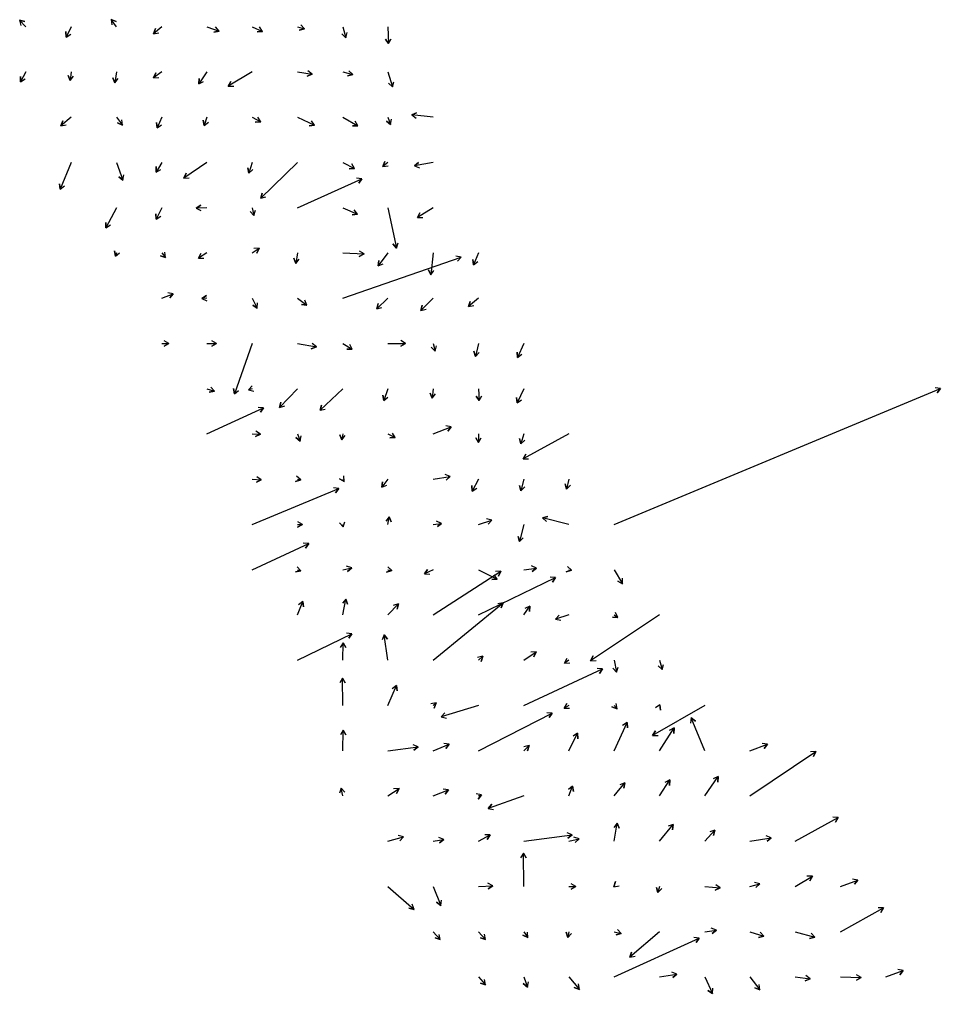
# Model space of a CAD drawing. Extents: x 954385 to 988206, y 1868364 to 1924553.
# Drawn here: x 964700 to 965718, y 1898901 to 1899977 of the extents above; entities that cross this region are included whole.
import ezdxf

# ---------------------------------------------------------------- set-up
doc = ezdxf.new("R2010")
doc.units = 0
doc.layers.add('26', color=7, linetype='Continuous')

msp = doc.modelspace()

# ---------------------------------------------------------------- linework, layer by layer
at = {"layer": '26'}
for points in [[(964707.1, 1899968.9), (964699.9, 1899976.2), (964705.7, 1899974.7), (964699.9, 1899976.2), (964701.4, 1899970.4)], [(964807.1, 1899968.9), (964801.3, 1899976.9), (964806.8, 1899974.5), (964801.3, 1899976.9), (964801.9, 1899970.9)], [(965007.1, 1899968.9), (965014.8, 1899966.5), (965008.9, 1899965.2), (965014.8, 1899966.5), (965010.7, 1899970.9)], [(964757.1, 1899968.9), (964751.5, 1899957.5), (964751.1, 1899963.5), (964751.5, 1899957.5), (964756.5, 1899960.8)], [(964857.1, 1899968.9), (964848.1, 1899961.2), (964850.1, 1899966.8), (964848.1, 1899961.2), (964854, 1899962.3)], [(964907.1, 1899968.9), (964920.4, 1899964), (964914.5, 1899963), (964920.4, 1899964), (964916.6, 1899968.6)], [(964957.1, 1899968.9), (964968.4, 1899963.7), (964962.5, 1899963.2), (964968.4, 1899963.7), (964965, 1899968.6)], [(965057.1, 1899968.9), (965060.5, 1899956.7), (965056.3, 1899960.9), (965060.5, 1899956.7), (965062, 1899962.5)], [(965107.1, 1899968.9), (965107.6, 1899950.2), (965104.5, 1899955.3), (965107.6, 1899950.2), (965110.5, 1899955.4)], [(964707.1, 1899918.9), (964701.2, 1899908), (964701.1, 1899914), (964701.2, 1899908), (964706.3, 1899911.2)], [(964757.1, 1899918.9), (964755.9, 1899909.4), (964753.6, 1899914.9), (964755.9, 1899909.4), (964759.5, 1899914.2)], [(964807.1, 1899918.9), (964805.2, 1899906.8), (964803.1, 1899912.4), (964805.2, 1899906.8), (964809, 1899911.5)], [(964857.1, 1899918.9), (964848.1, 1899912.3), (964850.5, 1899917.8), (964848.1, 1899912.3), (964854, 1899912.9)], [(964907.1, 1899918.9), (964898, 1899905.6), (964898.5, 1899911.5), (964898, 1899905.6), (964903.4, 1899908.2)], [(964957.1, 1899918.9), (964930.6, 1899903.1), (964933.5, 1899908.3), (964930.6, 1899903.1), (964936.6, 1899903.1)], [(965007.1, 1899918.9), (965023.3, 1899916.6), (965017.7, 1899914.4), (965023.3, 1899916.6), (965018.6, 1899920.3)], [(965057.1, 1899918.9), (965068.3, 1899916.2), (965062.5, 1899914.5), (965068.3, 1899916.2), (965064, 1899920.3)], [(965107.1, 1899918.9), (965112.2, 1899902.3), (965107.8, 1899906.4), (965112.2, 1899902.3), (965113.5, 1899908.1)], [(965157.1, 1899868.9), (965133.3, 1899871.4), (965138.7, 1899873.8), (965133.3, 1899871.4), (965138.1, 1899867.9)], [(964757.1, 1899868.9), (964745.6, 1899859.4), (964747.7, 1899865), (964745.6, 1899859.4), (964751.5, 1899860.4)], [(964807.1, 1899868.9), (964813.6, 1899860.1), (964808.1, 1899862.5), (964813.6, 1899860.1), (964813, 1899866)], [(964857.1, 1899868.9), (964852, 1899857), (964851.3, 1899862.9), (964852, 1899857), (964856.8, 1899860.6)], [(964907.1, 1899868.9), (964904.1, 1899859.6), (964902.9, 1899865.5), (964904.1, 1899859.6), (964908.6, 1899863.6)], [(964957.1, 1899868.9), (964966.5, 1899863.7), (964960.5, 1899863.6), (964966.5, 1899863.7), (964963.4, 1899868.8)], [(965007.1, 1899868.9), (965026.1, 1899860), (965020.2, 1899859.5), (965026.1, 1899860), (965022.7, 1899864.9)], [(965057.1, 1899868.9), (965073.9, 1899859.4), (965067.9, 1899859.4), (965073.9, 1899859.4), (965070.9, 1899864.6)], [(965107.1, 1899868.9), (965109.8, 1899860.7), (965105.4, 1899864.7), (965109.8, 1899860.7), (965111.1, 1899866.6)], [(964757.1, 1899818.9), (964744.8, 1899789.2), (964744.1, 1899795.2), (964744.8, 1899789.2), (964749.6, 1899792.9)], [(964807.1, 1899818.9), (964814.2, 1899799.2), (964809.6, 1899803.1), (964814.2, 1899799.2), (964815.3, 1899805.1)], [(964857.1, 1899818.9), (964850.8, 1899808.3), (964850.9, 1899814.3), (964850.8, 1899808.3), (964856, 1899811.2)], [(964907.1, 1899818.9), (964881.4, 1899801.5), (964884.1, 1899806.9), (964881.4, 1899801.5), (964887.4, 1899801.9)], [(964957.1, 1899818.9), (964953.5, 1899807), (964952.1, 1899812.8), (964953.5, 1899807), (964957.9, 1899811.1)], [(965007.1, 1899818.9), (964966.5, 1899779.3), (964968.1, 1899785.1), (964966.5, 1899779.3), (964972.3, 1899780.8)], [(965057.1, 1899818.9), (965070.2, 1899812.1), (965064.2, 1899811.9), (965070.2, 1899812.1), (965067, 1899817.2)], [(965107.1, 1899818.9), (965101.3, 1899814.6), (965103.7, 1899820.1), (965101.3, 1899814.6), (965107.3, 1899815.3)], [(965157.1, 1899818.9), (965136.3, 1899815.2), (965140.9, 1899819), (965136.3, 1899815.2), (965142, 1899813.1)], [(965007.1, 1899768.9), (965078.4, 1899800.8), (965074.9, 1899795.9), (965078.4, 1899800.8), (965072.4, 1899801.4)], [(964807.1, 1899768.9), (964795.4, 1899746.7), (964795.2, 1899752.7), (964795.4, 1899746.7), (964800.5, 1899749.9)], [(964857.1, 1899768.9), (964851, 1899756.3), (964850.6, 1899762.3), (964851, 1899756.3), (964856, 1899759.6)], [(964907.1, 1899768.9), (964895.1, 1899768.5), (964900.2, 1899771.7), (964895.1, 1899768.5), (964900.4, 1899765.7)], [(964957.1, 1899768.9), (964958.9, 1899760.3), (964954.9, 1899764.8), (964958.9, 1899760.3), (964960.8, 1899766)], [(965057.1, 1899768.9), (965073.5, 1899761.9), (965067.6, 1899761.2), (965073.5, 1899761.9), (965069.9, 1899766.7)], [(965107.1, 1899768.9), (965116.5, 1899724.3), (965112.5, 1899728.8), (965116.5, 1899724.3), (965118.4, 1899730)], [(965157.1, 1899768.9), (965139.6, 1899757.9), (965142.4, 1899763.2), (965139.6, 1899757.9), (965145.6, 1899758.1)], [(964957.1, 1899718.9), (964964.8, 1899724.1), (964962.1, 1899718.7), (964964.8, 1899724.1), (964958.8, 1899723.7)], [(964807.1, 1899718.9), (964805.9, 1899715.3), (964804.8, 1899721.2), (964805.9, 1899715.3), (964810.4, 1899719.2)], [(964857.1, 1899718.9), (964861.4, 1899713.8), (964855.8, 1899715.8), (964861.4, 1899713.8), (964860.4, 1899719.7)], [(964907.1, 1899718.9), (964897.6, 1899713), (964900.4, 1899718.3), (964897.6, 1899713), (964903.6, 1899713.2)], [(965007.1, 1899718.9), (965005.4, 1899707.4), (965003.2, 1899713), (965005.4, 1899707.4), (965009.1, 1899712.1)], [(965057.1, 1899718.9), (965080.7, 1899717.8), (965075.4, 1899715), (965080.7, 1899717.8), (965075.7, 1899721)], [(965057.1, 1899668.9), (965188, 1899714.3), (965184.1, 1899709.8), (965188, 1899714.3), (965182.1, 1899715.4)], [(965107.1, 1899718.9), (965096.1, 1899704.7), (965096.9, 1899710.7), (965096.1, 1899704.7), (965101.7, 1899707)], [(965157.1, 1899718.9), (965154.4, 1899694.6), (965152, 1899700.1), (965154.4, 1899694.6), (965157.9, 1899699.4)], [(965207.1, 1899718.9), (965201.5, 1899705.8), (965200.8, 1899711.7), (965201.5, 1899705.8), (965206.3, 1899709.4)], [(964857.1, 1899668.9), (964869.8, 1899673.8), (964866, 1899669.2), (964869.8, 1899673.8), (964863.9, 1899674.8)], [(964907.1, 1899668.9), (964901.4, 1899668.5), (964906.4, 1899671.9), (964901.4, 1899668.5), (964906.8, 1899665.9)], [(964957.1, 1899668.9), (964962.7, 1899657.9), (964957.6, 1899661.2), (964962.7, 1899657.9), (964963, 1899663.9)], [(965007.1, 1899668.9), (965017.6, 1899661.3), (965011.7, 1899661.9), (965017.6, 1899661.3), (965015.2, 1899666.8)], [(965107.1, 1899668.9), (965094.7, 1899657.1), (965096.4, 1899662.9), (965094.7, 1899657.1), (965100.5, 1899658.5)], [(965157.1, 1899668.9), (965143.4, 1899655.4), (965145, 1899661.2), (965143.4, 1899655.4), (965149.2, 1899656.9)], [(965207.1, 1899668.9), (965196, 1899659.8), (965198.1, 1899665.4), (965196, 1899659.8), (965201.9, 1899660.8)], [(964857.1, 1899618.9), (964865, 1899618.8), (964859.7, 1899615.9), (964865, 1899618.8), (964859.8, 1899621.9)], [(964907.1, 1899618.9), (964917.6, 1899618.9), (964912.4, 1899615.9), (964917.6, 1899618.9), (964912.5, 1899621.9)], [(964957.1, 1899618.9), (964937.4, 1899563.1), (964936.3, 1899569), (964937.4, 1899563.1), (964941.9, 1899567)], [(965007.1, 1899618.9), (965028, 1899615.1), (965022.3, 1899613.1), (965028, 1899615.1), (965023.4, 1899619)], [(965057.1, 1899618.9), (965067.6, 1899612.5), (965061.6, 1899612.6), (965067.6, 1899612.5), (965064.8, 1899617.7)], [(965107.1, 1899618.9), (965126.6, 1899619), (965121.4, 1899616), (965126.6, 1899619), (965121.4, 1899622)], [(965157.1, 1899618.9), (965159.1, 1899610.4), (965155, 1899614.7), (965159.1, 1899610.4), (965160.9, 1899616.1)], [(965207.1, 1899618.9), (965203.7, 1899604.6), (965202, 1899610.4), (965203.7, 1899604.6), (965207.8, 1899609)], [(965257.1, 1899618.9), (965250.4, 1899603.4), (965249.7, 1899609.4), (965250.4, 1899603.4), (965255.2, 1899607)], [(964957.1, 1899568.9), (964953.1, 1899567.7), (964957.2, 1899572.1), (964953.1, 1899567.7), (964958.9, 1899566.3)], [(964907.1, 1899568.9), (964915.4, 1899566.2), (964909.5, 1899565), (964915.4, 1899566.2), (964911.4, 1899570.7)], [(965007.1, 1899568.9), (964987.3, 1899548.2), (964988.8, 1899554.1), (964987.3, 1899548.2), (964993.1, 1899549.9)], [(965057.1, 1899568.9), (965032, 1899545), (965033.7, 1899550.7), (965032, 1899545), (965037.8, 1899546.4)], [(965107.1, 1899568.9), (965102.4, 1899555.9), (965101.3, 1899561.8), (965102.4, 1899555.9), (965107, 1899559.7)], [(965157.1, 1899568.9), (965156.1, 1899558.3), (965153.6, 1899563.8), (965156.1, 1899558.3), (965159.6, 1899563.2)], [(965207.1, 1899568.9), (965208, 1899555.7), (965204.7, 1899560.7), (965208, 1899555.7), (965210.7, 1899561.1)], [(965257.1, 1899568.9), (965249.7, 1899553.3), (965249.2, 1899559.3), (965249.7, 1899553.3), (965254.6, 1899556.7)], [(965357.1, 1899418.9), (965717.7, 1899569.1), (965714.1, 1899564.3), (965717.7, 1899569.1), (965711.8, 1899569.8)], [(964907.1, 1899518.9), (964969.5, 1899547.7), (964966.1, 1899542.8), (964969.5, 1899547.7), (964963.5, 1899548.3)], [(964957.1, 1899518.9), (964966.2, 1899518.8), (964960.9, 1899515.9), (964966.2, 1899518.8), (964961, 1899521.9)], [(965007.1, 1899518.9), (965010, 1899511.1), (965005.4, 1899514.9), (965010, 1899511.1), (965011, 1899517)], [(965057.1, 1899518.9), (965056, 1899512.5), (965053.9, 1899518.1), (965056, 1899512.5), (965059.8, 1899517.1)], [(965107.1, 1899518.9), (965115.2, 1899514.8), (965109.2, 1899514.5), (965115.2, 1899514.8), (965112, 1899519.8)], [(965157.1, 1899518.9), (965176.9, 1899526.8), (965173.2, 1899522.1), (965176.9, 1899526.8), (965170.9, 1899527.7)], [(965207.1, 1899518.9), (965207.1, 1899509.4), (965204.1, 1899514.6), (965207.1, 1899509.4), (965210.1, 1899514.6)], [(965257.1, 1899518.9), (965254, 1899508), (965252.5, 1899513.9), (965254, 1899508), (965258.3, 1899512.2)], [(965307.1, 1899518.9), (965256.4, 1899491.5), (965259.5, 1899496.6), (965256.4, 1899491.5), (965262.4, 1899491.3)], [(964957.1, 1899468.9), (964967.1, 1899468.2), (964961.8, 1899465.6), (964967.1, 1899468.2), (964962.2, 1899471.6)], [(965007.1, 1899468.9), (965010.7, 1899468.3), (965005, 1899466.3), (965010.7, 1899468.3), (965006.1, 1899472.2)], [(965057.1, 1899468.9), (965058.6, 1899466.5), (965053.4, 1899469.3), (965058.6, 1899466.5), (965058.4, 1899472.5)], [(965107.1, 1899468.9), (965100.2, 1899460.1), (965101.1, 1899466), (965100.2, 1899460.1), (965105.8, 1899462.3)], [(965157.1, 1899468.9), (965176, 1899471.8), (965171.3, 1899468), (965176, 1899471.8), (965170.4, 1899474)], [(965207.1, 1899468.9), (965200.1, 1899455.8), (965199.9, 1899461.8), (965200.1, 1899455.8), (965205.2, 1899458.9)], [(965257.1, 1899468.9), (965254.1, 1899456.2), (965252.4, 1899462), (965254.1, 1899456.2), (965258.2, 1899460.6)], [(965307.1, 1899468.9), (965304.5, 1899458), (965302.8, 1899463.8), (965304.5, 1899458), (965308.7, 1899462.4)], [(964957.1, 1899418.9), (965052.8, 1899458.7), (965049.1, 1899453.9), (965052.8, 1899458.7), (965046.8, 1899459.5)], [(965007.1, 1899418.9), (965012.6, 1899418.8), (965007.3, 1899415.9), (965012.6, 1899418.8), (965007.4, 1899421.9)], [(965057.1, 1899418.9), (965057.7, 1899416.2), (965053.7, 1899420.7), (965057.7, 1899416.2), (965059.6, 1899421.9)], [(965107.1, 1899418.9), (965108.6, 1899427.4), (965110.6, 1899421.7), (965108.6, 1899427.4), (965104.7, 1899422.7)], [(965157.1, 1899418.9), (965166.4, 1899420.1), (965161.7, 1899416.5), (965166.4, 1899420.1), (965160.9, 1899422.4)], [(965207.1, 1899418.9), (965221.9, 1899423.7), (965217.9, 1899419.3), (965221.9, 1899423.7), (965216.1, 1899425)], [(965307.1, 1899418.9), (965278, 1899426.2), (965283.8, 1899427.8), (965278, 1899426.2), (965282.3, 1899422)], [(965257.1, 1899418.9), (965252.4, 1899399.9), (965250.8, 1899405.7), (965252.4, 1899399.9), (965256.6, 1899404.2)], [(964957.1, 1899368.9), (965019.5, 1899397.7), (965016.1, 1899392.8), (965019.5, 1899397.7), (965013.5, 1899398.3)], [(965007.1, 1899368.9), (965010.9, 1899367.7), (965005, 1899366.5), (965010.9, 1899367.7), (965006.9, 1899372.2)], [(965057.1, 1899368.9), (965067, 1899370.9), (965062.5, 1899367), (965067, 1899370.9), (965061.3, 1899372.8)], [(965107.1, 1899368.9), (965111.3, 1899368), (965105.6, 1899366.2), (965111.3, 1899368), (965106.9, 1899372.1)], [(965157.1, 1899368.9), (965147.4, 1899364.2), (965150.7, 1899369.2), (965147.4, 1899364.2), (965153.3, 1899363.8)], [(965157.1, 1899318.9), (965232, 1899367.3), (965229.3, 1899361.9), (965232, 1899367.3), (965226, 1899367)], [(965207.1, 1899368.9), (965227.9, 1899358.4), (965221.9, 1899358.1), (965227.9, 1899358.4), (965224.6, 1899363.4)], [(965257.1, 1899368.9), (965271.1, 1899370.6), (965266.3, 1899367), (965271.1, 1899370.6), (965265.6, 1899373)], [(965307.1, 1899368.9), (965309.9, 1899368.4), (965304.2, 1899366.4), (965309.9, 1899368.4), (965305.4, 1899372.3)], [(965357.1, 1899368.9), (965366.2, 1899353.4), (965361, 1899356.4), (965366.2, 1899353.4), (965366.2, 1899359.4)], [(965207.1, 1899318.9), (965292.3, 1899360.2), (965288.9, 1899355.2), (965292.3, 1899360.2), (965286.3, 1899360.6)], [(965057.1, 1899318.9), (965060.6, 1899336.4), (965062.5, 1899330.7), (965060.6, 1899336.4), (965056.7, 1899331.9)], [(965007.1, 1899318.9), (965013, 1899333.7), (965013.9, 1899327.8), (965013, 1899333.7), (965008.3, 1899330)], [(965107.1, 1899318.9), (965118.8, 1899331.3), (965117.4, 1899325.4), (965118.8, 1899331.3), (965113, 1899329.5)], [(965157.1, 1899268.9), (965234.4, 1899332.2), (965232.3, 1899326.6), (965234.4, 1899332.2), (965228.5, 1899331.3)], [(965257.1, 1899318.9), (965263.9, 1899328.7), (965263.4, 1899322.7), (965263.9, 1899328.7), (965258.4, 1899326.1)], [(965307.1, 1899318.9), (965292.3, 1899314.3), (965296.4, 1899318.7), (965292.3, 1899314.3), (965298.1, 1899313)], [(965407.1, 1899318.9), (965331, 1899268.3), (965333.7, 1899273.7), (965331, 1899268.3), (965337, 1899268.7)], [(965357.1, 1899318.9), (965361.3, 1899316.2), (965355.3, 1899316.6), (965361.3, 1899316.2), (965358.6, 1899321.6)], [(965007.1, 1899268.9), (965067.2, 1899298.2), (965063.9, 1899293.2), (965067.2, 1899298.2), (965061.3, 1899298.6)], [(965107.1, 1899268.9), (965102.8, 1899297), (965106.5, 1899292.3), (965102.8, 1899297), (965100.6, 1899291.4)], [(965057.1, 1899268.9), (965057.5, 1899288.1), (965060.4, 1899282.8), (965057.5, 1899288.1), (965054.4, 1899283)], [(965207.1, 1899268.9), (965211.8, 1899273.2), (965210, 1899267.5), (965211.8, 1899273.2), (965205.9, 1899271.9)], [(965257.1, 1899268.9), (965271, 1899278), (965268.3, 1899272.6), (965271, 1899278), (965265.1, 1899277.6)], [(965307.1, 1899268.9), (965302.1, 1899265.5), (965304.7, 1899270.9), (965302.1, 1899265.5), (965308.1, 1899265.9)], [(965257.1, 1899218.9), (965344.2, 1899259.2), (965340.8, 1899254.3), (965344.2, 1899259.2), (965338.3, 1899259.8)], [(965357.1, 1899268.9), (965359.5, 1899255.6), (965355.6, 1899260.2), (965359.5, 1899255.6), (965361.5, 1899261.3)], [(965407.1, 1899268.9), (965410.1, 1899258.5), (965405.8, 1899262.7), (965410.1, 1899258.5), (965411.6, 1899264.3)], [(965057.1, 1899218.9), (965056.8, 1899249), (965059.9, 1899243.9), (965056.8, 1899249), (965053.9, 1899243.8)], [(965107.1, 1899218.9), (965116.4, 1899240.9), (965117.1, 1899235), (965116.4, 1899240.9), (965111.6, 1899237.3)], [(965157.1, 1899218.9), (965160.3, 1899221.7), (965158.3, 1899216), (965160.3, 1899221.7), (965154.4, 1899220.5)], [(965207.1, 1899218.9), (965166, 1899206.3), (965170.1, 1899210.7), (965166, 1899206.3), (965171.9, 1899204.9)], [(965307.1, 1899218.9), (965301.8, 1899215.8), (965304.7, 1899221), (965301.8, 1899215.8), (965307.8, 1899215.8)], [(965357.1, 1899218.9), (965360.2, 1899215.2), (965354.6, 1899217.3), (965360.2, 1899215.2), (965359.2, 1899221.2)], [(965457.1, 1899218.9), (965399.6, 1899185.7), (965402.6, 1899190.9), (965399.6, 1899185.7), (965405.6, 1899185.7)], [(965407.1, 1899218.9), (965407.5, 1899219.7), (965408.2, 1899213.8), (965407.5, 1899219.7), (965402.7, 1899216.1)], [(965207.1, 1899168.9), (965288.6, 1899210.5), (965285.3, 1899205.4), (965288.6, 1899210.5), (965282.6, 1899210.8)], [(965457.1, 1899168.9), (965442.3, 1899205.3), (965447.1, 1899201.6), (965442.3, 1899205.3), (965441.5, 1899199.4)], [(965357.1, 1899168.9), (965371.3, 1899200.1), (965371.9, 1899194.1), (965371.3, 1899200.1), (965366.4, 1899196.6)], [(965057.1, 1899168.9), (965057.7, 1899191.7), (965060.6, 1899186.5), (965057.7, 1899191.7), (965054.6, 1899186.6)], [(965307.1, 1899168.9), (965316.7, 1899188.1), (965317.1, 1899182.1), (965316.7, 1899188.1), (965311.7, 1899184.8)], [(965407.1, 1899168.9), (965423.3, 1899194), (965423, 1899188), (965423.3, 1899194), (965417.9, 1899191.3)], [(965107.1, 1899168.9), (965140.3, 1899173), (965135.6, 1899169.4), (965140.3, 1899173), (965134.8, 1899175.3)], [(965157.1, 1899168.9), (965174.9, 1899176.1), (965171.2, 1899171.4), (965174.9, 1899176.1), (965168.9, 1899176.9)], [(965257.1, 1899168.9), (965263.3, 1899174.5), (965261.4, 1899168.8), (965263.3, 1899174.5), (965257.4, 1899173.2)], [(965507.1, 1899168.9), (965526.5, 1899176), (965522.7, 1899171.4), (965526.5, 1899176), (965520.6, 1899177)], [(965507.1, 1899118.9), (965580, 1899168), (965577.4, 1899162.6), (965580, 1899168), (965574.1, 1899167.6)], [(965307.1, 1899118.9), (965311.2, 1899129.8), (965312.2, 1899123.9), (965311.2, 1899129.8), (965306.6, 1899126)], [(965357.1, 1899118.9), (965368.8, 1899133.4), (965367.9, 1899127.4), (965368.8, 1899133.4), (965363.2, 1899131.2)], [(965407.1, 1899118.9), (965418.6, 1899136.6), (965418.3, 1899130.6), (965418.6, 1899136.6), (965413.2, 1899133.9)], [(965457.1, 1899118.9), (965472.1, 1899140.3), (965471.5, 1899134.3), (965472.1, 1899140.3), (965466.6, 1899137.7)], [(965057.1, 1899118.9), (965055.3, 1899127.5), (965059.3, 1899123), (965055.3, 1899127.5), (965053.5, 1899121.8)], [(965107.1, 1899118.9), (965119.3, 1899127.1), (965116.7, 1899121.7), (965119.3, 1899127.1), (965113.3, 1899126.7)], [(965157.1, 1899118.9), (965173.9, 1899125.6), (965170.2, 1899120.9), (965173.9, 1899125.6), (965168, 1899126.5)], [(965207.1, 1899118.9), (965210.4, 1899120.3), (965206.7, 1899115.5), (965210.4, 1899120.3), (965204.5, 1899121.1)], [(965257.1, 1899118.9), (965217.8, 1899105.2), (965221.7, 1899109.7), (965217.8, 1899105.2), (965223.7, 1899104.1)], [(965357.1, 1899068.9), (965360.4, 1899088.8), (965362.5, 1899083.2), (965360.4, 1899088.8), (965356.6, 1899084.2)], [(965407.1, 1899068.9), (965422.4, 1899087.5), (965421.4, 1899081.6), (965422.4, 1899087.5), (965416.8, 1899085.4)], [(965557.1, 1899068.9), (965604.7, 1899095.2), (965601.6, 1899090.1), (965604.7, 1899095.2), (965598.7, 1899095.3)], [(965207.1, 1899068.9), (965220, 1899076), (965216.9, 1899070.8), (965220, 1899076), (965214, 1899076.1)], [(965257.1, 1899068.9), (965310.6, 1899076), (965305.8, 1899072.3), (965310.6, 1899076), (965305, 1899078.3)], [(965457.1, 1899068.9), (965468.3, 1899081.1), (965467, 1899075.3), (965468.3, 1899081.1), (965462.6, 1899079.3)], [(965107.1, 1899068.9), (965124.3, 1899073.7), (965120.1, 1899069.4), (965124.3, 1899073.7), (965118.5, 1899075.2)], [(965157.1, 1899068.9), (965168.8, 1899070.7), (965164.1, 1899067), (965168.8, 1899070.7), (965163.2, 1899072.9)], [(965307.1, 1899068.9), (965318.4, 1899071.5), (965314, 1899067.4), (965318.4, 1899071.5), (965312.6, 1899073.3)], [(965507.1, 1899068.9), (965530.7, 1899072.7), (965526, 1899068.9), (965530.7, 1899072.7), (965525.1, 1899074.8)], [(965257.1, 1899018.9), (965256.7, 1899055.7), (965259.7, 1899050.6), (965256.7, 1899055.7), (965253.7, 1899050.5)], [(965207.1, 1899018.9), (965223, 1899019.7), (965217.9, 1899016.4), (965223, 1899019.7), (965217.6, 1899022.4)], [(965357.1, 1899018.9), (965356.6, 1899018.5), (965358.7, 1899024.2), (965356.6, 1899018.5), (965362.5, 1899019.6)], [(965507.1, 1899018.9), (965518, 1899021.9), (965513.8, 1899017.6), (965518, 1899021.9), (965512.2, 1899023.4)], [(965557.1, 1899018.9), (965576.1, 1899030.4), (965573.2, 1899025.2), (965576.1, 1899030.4), (965570.1, 1899030.3)], [(965607.1, 1899018.9), (965626.5, 1899026), (965622.7, 1899021.4), (965626.5, 1899026), (965620.6, 1899027)], [(965107.1, 1899018.9), (965135.9, 1898993.6), (965130, 1898994.8), (965135.9, 1898993.6), (965134, 1898999.3)], [(965157.1, 1899018.9), (965165.5, 1898997.7), (965160.8, 1899001.4), (965165.5, 1898997.7), (965166.4, 1899003.6)], [(965307.1, 1899018.9), (965314.7, 1899018.8), (965309.4, 1899015.9), (965314.7, 1899018.8), (965309.6, 1899021.9)], [(965407.1, 1899018.9), (965405.5, 1899012.2), (965403.8, 1899017.9), (965405.5, 1899012.2), (965409.6, 1899016.5)], [(965457.1, 1899018.9), (965474.3, 1899017.3), (965468.8, 1899014.8), (965474.3, 1899017.3), (965469.4, 1899020.8)], [(965607.1, 1898968.9), (965654.7, 1898995.2), (965651.6, 1898990.1), (965654.7, 1898995.2), (965648.7, 1898995.3)], [(965157.1, 1898968.9), (965164.9, 1898960.1), (965159.2, 1898962), (965164.9, 1898960.1), (965163.7, 1898965.9)], [(965207.1, 1898968.9), (965215, 1898960.1), (965209.3, 1898962), (965215, 1898960.1), (965213.8, 1898966)], [(965257.1, 1898968.9), (965261.7, 1898962.3), (965256.3, 1898964.9), (965261.7, 1898962.3), (965261.2, 1898968.3)], [(965307.1, 1898968.9), (965305.7, 1898962.6), (965303.9, 1898968.3), (965305.7, 1898962.6), (965309.8, 1898967)], [(965357.1, 1898968.9), (965364.9, 1898967), (965359.1, 1898965.3), (965364.9, 1898967), (965360.6, 1898971.2)], [(965407.1, 1898968.9), (965374.2, 1898940.6), (965376.2, 1898946.3), (965374.2, 1898940.6), (965380.1, 1898941.7)], [(965457.1, 1898968.9), (965470, 1898970.6), (965465.2, 1898967), (965470, 1898970.6), (965464.4, 1898972.9)], [(965507.1, 1898968.9), (965522.5, 1898963.8), (965516.6, 1898962.6), (965522.5, 1898963.8), (965518.5, 1898968.3)], [(965557.1, 1898968.9), (965578.8, 1898962.8), (965572.9, 1898961.3), (965578.8, 1898962.8), (965574.6, 1898967.1)], [(965357.1, 1898918.9), (965451, 1898961.8), (965447.6, 1898957), (965451, 1898961.8), (965445.1, 1898962.4)], [(965657.1, 1898918.9), (965676.5, 1898926), (965672.7, 1898921.4), (965676.5, 1898926), (965670.6, 1898927)], [(965207.1, 1898918.9), (965214.9, 1898910.1), (965209.2, 1898912), (965214.9, 1898910.1), (965213.7, 1898915.9)], [(965257.1, 1898918.9), (965261.2, 1898907.6), (965256.6, 1898911.5), (965261.2, 1898907.6), (965262.3, 1898913.6)], [(965307.1, 1898918.9), (965318.6, 1898905.2), (965312.9, 1898907.3), (965318.6, 1898905.2), (965317.5, 1898911.1)], [(965407.1, 1898918.9), (965426.4, 1898922.1), (965421.8, 1898918.3), (965426.4, 1898922.1), (965420.8, 1898924.2)], [(965457.1, 1898918.9), (965465.7, 1898900.6), (965460.7, 1898904), (965465.7, 1898900.6), (965466.2, 1898906.6)], [(965507.1, 1898918.9), (965518, 1898904.7), (965512.5, 1898907), (965518, 1898904.7), (965517.3, 1898910.6)], [(965557.1, 1898918.9), (965573.6, 1898916.8), (965568, 1898914.5), (965573.6, 1898916.8), (965568.8, 1898920.5)], [(965607.1, 1898918.9), (965630, 1898918.3), (965624.7, 1898915.4), (965630, 1898918.3), (965624.9, 1898921.4)]]:
    msp.add_lwpolyline(points, dxfattribs=at)

doc.saveas('drawing.dxf')
